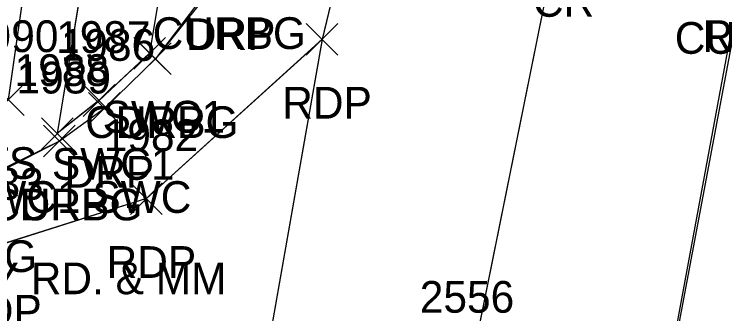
# Model space of a CAD drawing. Extents: x 1554668 to 1563881, y 831386 to 834374.
# Drawn here: x 1562175.91 to 1562220.69, y 832399.75 to 832418.64 of the extents above; entities that cross this region are included whole.
import ezdxf

# ---------------------------------------------------------------- set-up
doc = ezdxf.new("R2010")
doc.units = 0
for name, color, linetype in [('L_A', 7, 'Continuous'), ('L_I', 7, 'Continuous'), ('L_TIC', 7, 'Continuous'), ('LELB', 7, 'Continuous'), ('P_A', 7, 'Continuous'), ('P_I', 7, 'Continuous'), ('P_TIC', 7, 'Continuous'), ('PET', 7, 'Continuous'), ('PRC', 7, 'Continuous'), ('R_A', 7, 'Continuous'), ('R_I', 7, 'Continuous'), ('R_TIC', 7, 'Continuous'), ('RC', 7, 'Continuous'), ('RDP', 7, 'Continuous'), ('RSW', 7, 'Continuous'), ('S_C', 7, 'Continuous')]:
    doc.layers.add(name, color=color, linetype=linetype)

msp = doc.modelspace()

# ---------------------------------------------------------------- linework, layer by layer
at = {"layer": 'L_TIC'}
for points in [[(1562174.529, 832412.248), (1562176.529, 832414.248)], [(1562176.529, 832412.248), (1562174.529, 832414.248)]]:
    msp.add_lwpolyline(points, dxfattribs=at)
at = {"layer": 'LELB'}
for points in [[(1562210.41, 832626.42), (1562210.537, 832609.657), (1562216.796, 832601.217), (1562216.052, 832593.984), (1562213.549, 832588.716), (1562210.394, 832574.823), (1562204.483, 832572.6), (1562197.684, 832541.88), (1562188.616, 832493.838), (1562183.246, 832458.258), (1562179.201, 832439.043), (1562175.529, 832413.248), (1562168.588, 832409.819), (1562157.952, 832408.666), (1562128.284, 832411.143)], [(1562210.413, 832626.419), (1562210.541, 832609.659), (1562216.8, 832601.219), (1562216.055, 832593.981), (1562213.553, 832588.717), (1562210.397, 832574.819), (1562204.487, 832572.601), (1562197.687, 832541.878), (1562188.621, 832493.833), (1562183.254, 832458.254), (1562179.204, 832439.04), (1562175.535, 832413.246), (1562168.592, 832409.816), (1562157.951, 832408.661), (1562128.285, 832411.139)], [(1562210.413, 832626.419), (1562210.541, 832609.659), (1562216.8, 832601.219), (1562216.055, 832593.981), (1562213.553, 832588.717), (1562210.397, 832574.819), (1562204.487, 832572.601), (1562197.687, 832541.878), (1562188.621, 832493.833), (1562183.254, 832458.254), (1562179.204, 832439.04), (1562175.535, 832413.246), (1562168.592, 832409.816), (1562157.951, 832408.661), (1562128.285, 832411.139)], [(1562210.413, 832626.419), (1562210.541, 832609.659), (1562216.8, 832601.219), (1562216.055, 832593.981), (1562213.553, 832588.717), (1562210.397, 832574.819), (1562204.487, 832572.601), (1562197.687, 832541.878), (1562188.621, 832493.833), (1562183.254, 832458.254), (1562179.204, 832439.04), (1562175.535, 832413.246), (1562168.592, 832409.816), (1562157.951, 832408.661), (1562128.285, 832411.139)]]:
    msp.add_lwpolyline(points, dxfattribs=at)
at = {"layer": 'P_TIC'}
for points in [[(1562194.311, 832416.053), (1562196.311, 832418.053)], [(1562196.311, 832416.053), (1562194.311, 832418.053)], [(1562194.311, 832416.053), (1562196.311, 832418.053)], [(1562196.311, 832416.053), (1562194.311, 832418.053)], [(1562183.242, 832406.01), (1562185.242, 832408.01)], [(1562185.242, 832406.01), (1562183.242, 832408.01)]]:
    msp.add_lwpolyline(points, dxfattribs=at)
at = {"layer": 'PET'}
for points in [[(1562193.167, 832267.13), (1562201.146, 832309.703), (1562207.218, 832342.575), (1562208.538, 832349.445), (1562211.679, 832366.094), (1562212.836, 832373.113), (1562216.871, 832394.677), (1562221.784, 832421.25), (1562225.693, 832442.111), (1562233.351, 832484.078), (1562234.186, 832488.931), (1562241.957, 832528.547), (1562242.008, 832533.059), (1562244.222, 832536.962), (1562248.062, 832556.9), (1562257.295, 832610.994), (1562261.428, 832631.195), (1562266.166, 832657.988), (1562270.512, 832679.644), (1562276.163, 832714.072), (1562282.459, 832748.505), (1562288.68, 832787.056), (1562293.2, 832810.286), (1562300.396, 832850.568)], [(1562193.171, 832267.13), (1562201.149, 832309.703), (1562207.222, 832342.574), (1562208.542, 832349.444), (1562211.683, 832366.093), (1562212.84, 832373.112), (1562216.874, 832394.674), (1562221.788, 832421.249), (1562225.694, 832442.106), (1562233.354, 832484.072), (1562234.19, 832488.925), (1562241.961, 832528.547), (1562242.013, 832533.06), (1562244.225, 832536.956), (1562248.066, 832556.896), (1562257.301, 832610.991), (1562261.43, 832631.195), (1562266.171, 832657.989), (1562270.514, 832679.643), (1562276.166, 832714.07), (1562282.463, 832748.508), (1562288.682, 832787.054), (1562293.205, 832810.287), (1562300.398, 832850.573)], [(1562193.171, 832267.13), (1562201.149, 832309.703), (1562207.222, 832342.574), (1562208.542, 832349.444), (1562211.683, 832366.093), (1562212.84, 832373.112), (1562216.874, 832394.674), (1562221.788, 832421.249), (1562225.694, 832442.106), (1562233.354, 832484.072), (1562234.19, 832488.925), (1562241.961, 832528.547), (1562242.013, 832533.06), (1562244.225, 832536.956), (1562248.066, 832556.896), (1562257.301, 832610.991), (1562261.43, 832631.195), (1562266.171, 832657.989), (1562270.514, 832679.643), (1562276.166, 832714.07), (1562282.463, 832748.508), (1562288.682, 832787.054), (1562293.205, 832810.287), (1562300.398, 832850.573)], [(1562193.171, 832267.13), (1562201.149, 832309.703), (1562207.222, 832342.574), (1562208.542, 832349.444), (1562211.683, 832366.093), (1562212.84, 832373.112), (1562216.874, 832394.674), (1562221.788, 832421.249), (1562225.694, 832442.106), (1562233.354, 832484.072), (1562234.19, 832488.925), (1562241.961, 832528.547), (1562242.013, 832533.06), (1562244.225, 832536.956), (1562248.066, 832556.896), (1562257.301, 832610.991), (1562261.43, 832631.195), (1562266.171, 832657.989), (1562270.514, 832679.643), (1562276.166, 832714.07), (1562282.463, 832748.508), (1562288.682, 832787.054), (1562293.205, 832810.287), (1562300.398, 832850.573)], [(1562273.885, 832849.078), (1562267.566, 832813.604), (1562265.603, 832799.939), (1562262.702, 832788.044), (1562256.455, 832758.513), (1562247.466, 832708.729), (1562245.108, 832694.982), (1562239.881, 832666.33), (1562235.287, 832641.147), (1562227.424, 832596.073), (1562223.217, 832566.02), (1562217.529, 832537.337), (1562210.223, 832493.736), (1562206.372, 832468.814), (1562200.609, 832439.099), (1562195.311, 832417.053), (1562190.426, 832389.216), (1562186.216, 832366.423), (1562178.76, 832327.806), (1562173.255, 832299.979), (1562167.833, 832271.729)], [(1562273.888, 832849.082), (1562267.57, 832813.605), (1562265.607, 832799.938), (1562262.705, 832788.043), (1562256.457, 832758.517), (1562247.47, 832708.736), (1562245.111, 832694.99), (1562239.884, 832666.33), (1562235.289, 832641.147), (1562227.427, 832596.074), (1562223.221, 832566.018), (1562217.533, 832537.341), (1562210.228, 832493.73), (1562206.377, 832468.81), (1562200.609, 832439.095), (1562195.315, 832417.049), (1562190.426, 832389.208), (1562186.219, 832366.417), (1562178.763, 832327.803), (1562173.257, 832299.981), (1562167.837, 832271.725)], [(1562273.888, 832849.082), (1562267.57, 832813.605), (1562265.607, 832799.938), (1562262.705, 832788.043), (1562256.457, 832758.517), (1562247.47, 832708.736), (1562245.111, 832694.99), (1562239.884, 832666.33), (1562235.289, 832641.147), (1562227.427, 832596.074), (1562223.221, 832566.018), (1562217.533, 832537.341), (1562210.228, 832493.73), (1562206.377, 832468.81), (1562200.609, 832439.095), (1562195.315, 832417.049), (1562190.426, 832389.208), (1562186.219, 832366.417), (1562178.763, 832327.803), (1562173.257, 832299.981), (1562167.837, 832271.725)], [(1562273.888, 832849.082), (1562267.57, 832813.605), (1562265.607, 832799.938), (1562262.705, 832788.043), (1562256.457, 832758.517), (1562247.47, 832708.736), (1562245.111, 832694.99), (1562239.884, 832666.33), (1562235.289, 832641.147), (1562227.427, 832596.074), (1562223.221, 832566.018), (1562217.533, 832537.341), (1562210.228, 832493.73), (1562206.377, 832468.81), (1562200.609, 832439.095), (1562195.315, 832417.049), (1562190.426, 832389.208), (1562186.219, 832366.417), (1562178.763, 832327.803), (1562173.257, 832299.981), (1562167.837, 832271.725)], [(1562195.311, 832417.053), (1562184.242, 832407.01), (1562174.512, 832403.937), (1562164.345, 832403.47), (1562155.74, 832405.723), (1562127.664, 832409.012)], [(1562195.315, 832417.049), (1562184.246, 832407.007), (1562174.512, 832403.932), (1562164.351, 832403.469), (1562155.74, 832405.718), (1562127.672, 832409.011)], [(1562195.315, 832417.049), (1562184.246, 832407.007), (1562174.512, 832403.932), (1562164.351, 832403.469), (1562155.74, 832405.718), (1562127.672, 832409.011)], [(1562195.315, 832417.049), (1562184.246, 832407.007), (1562174.512, 832403.932), (1562164.351, 832403.469), (1562155.74, 832405.718), (1562127.672, 832409.011)]]:
    msp.add_lwpolyline(points, dxfattribs=at)
at = {"layer": 'PRC'}
for points in [[(1562110.411, 831900.561), (1562120.308, 831948.457), (1562125.632, 831978.446), (1562135.485, 832029.35), (1562141.594, 832061.08), (1562148.973, 832098.697), (1562154.265, 832127.132), (1562163.42, 832175.531), (1562172.445, 832223.752), (1562181.394, 832270.005), (1562188.915, 832310.797), (1562198.31, 832360.399), (1562204.785, 832396.81), (1562210.164, 832423.469), (1562217.979, 832466.497), (1562228.735, 832524.397), (1562236.126, 832565.741), (1562244.769, 832613.731), (1562253.108, 832660.756), (1562257.149, 832682.207), (1562263.128, 832717.528), (1562269.494, 832752.574), (1562275.778, 832790.076), (1562288.132, 832857.633)], [(1562110.411, 831900.561), (1562120.308, 831948.457), (1562125.632, 831978.446), (1562135.485, 832029.35), (1562141.594, 832061.08), (1562148.973, 832098.697), (1562154.265, 832127.132), (1562163.42, 832175.531), (1562172.445, 832223.752), (1562181.394, 832270.005), (1562188.915, 832310.797), (1562198.31, 832360.399), (1562204.785, 832396.81), (1562210.164, 832423.469), (1562217.979, 832466.497), (1562228.735, 832524.397), (1562236.126, 832565.741), (1562244.769, 832613.731), (1562253.108, 832660.756), (1562257.149, 832682.207), (1562263.128, 832717.528), (1562269.494, 832752.574), (1562275.778, 832790.076), (1562288.132, 832857.633)], [(1562110.411, 831900.561), (1562120.308, 831948.457), (1562125.632, 831978.446), (1562135.485, 832029.35), (1562141.594, 832061.08), (1562148.973, 832098.697), (1562154.265, 832127.132), (1562163.42, 832175.531), (1562172.445, 832223.752), (1562181.394, 832270.005), (1562188.915, 832310.797), (1562198.31, 832360.399), (1562204.785, 832396.81), (1562210.164, 832423.469), (1562217.979, 832466.497), (1562228.735, 832524.397), (1562236.126, 832565.741), (1562244.769, 832613.731), (1562253.108, 832660.756), (1562257.149, 832682.207), (1562263.128, 832717.528), (1562269.494, 832752.574), (1562275.778, 832790.076), (1562288.132, 832857.633)], [(1562110.416, 831900.563), (1562120.309, 831948.456), (1562125.634, 831978.446), (1562135.488, 832029.349), (1562141.594, 832061.08), (1562148.971, 832098.698), (1562154.265, 832127.137), (1562163.419, 832175.534), (1562172.445, 832223.751), (1562181.389, 832270.011), (1562188.91, 832310.801), (1562198.306, 832360.397), (1562204.781, 832396.813), (1562210.163, 832423.475), (1562217.975, 832466.5), (1562228.731, 832524.404), (1562236.122, 832565.744), (1562244.766, 832613.73), (1562253.104, 832660.756), (1562257.145, 832682.206), (1562263.124, 832717.525), (1562269.49, 832752.57), (1562275.776, 832790.077), (1562288.125, 832857.632)]]:
    msp.add_lwpolyline(points, dxfattribs=at)
at = {"layer": 'R_TIC'}
for points in [[(1562183.439, 832415.173), (1562185.439, 832417.173)], [(1562185.439, 832415.173), (1562183.439, 832417.173)], [(1562183.805, 832414.828), (1562185.805, 832416.828)], [(1562185.805, 832414.828), (1562183.805, 832416.828)], [(1562183.805, 832414.828), (1562185.805, 832416.828)], [(1562185.805, 832414.828), (1562183.805, 832416.828)], [(1562180.247, 832412.195), (1562182.247, 832414.195)], [(1562182.247, 832412.195), (1562180.247, 832414.195)], [(1562180.591, 832411.696), (1562182.591, 832413.696)], [(1562182.591, 832411.696), (1562180.591, 832413.696)], [(1562177.624, 832410.109), (1562179.624, 832412.109)], [(1562179.624, 832410.109), (1562177.624, 832412.109)], [(1562177.624, 832410.109), (1562179.624, 832412.109)], [(1562179.624, 832410.109), (1562177.624, 832412.109)], [(1562177.76, 832409.637), (1562179.76, 832411.637)], [(1562179.76, 832409.637), (1562177.76, 832411.637)], [(1562177.76, 832409.637), (1562179.76, 832411.637)], [(1562179.76, 832409.637), (1562177.76, 832411.637)]]:
    msp.add_lwpolyline(points, dxfattribs=at)
at = {"layer": 'RC'}
for points in [[(1562203.679, 832489.08), (1562201.893, 832485.086), (1562200.152, 832483.131), (1562196.158, 832481.413), (1562191.673, 832457.388), (1562193.962, 832455.589), (1562195.341, 832453.417), (1562196.073, 832448.325), (1562193.469, 832433.6), (1562191.973, 832427.287), (1562189.052, 832421.442), (1562184.805, 832415.828)], [(1562203.682, 832489.077), (1562201.899, 832485.079), (1562200.155, 832483.127), (1562196.164, 832481.407), (1562191.677, 832457.385), (1562193.963, 832455.587), (1562195.349, 832453.413), (1562196.081, 832448.322), (1562193.47, 832433.596), (1562191.979, 832427.286), (1562189.058, 832421.441), (1562184.81, 832415.825)], [(1562203.682, 832489.077), (1562201.899, 832485.079), (1562200.155, 832483.127), (1562196.164, 832481.407), (1562191.677, 832457.385), (1562193.963, 832455.587), (1562195.349, 832453.413), (1562196.081, 832448.322), (1562193.47, 832433.596), (1562191.979, 832427.286), (1562189.058, 832421.441), (1562184.81, 832415.825)], [(1562203.682, 832489.077), (1562201.899, 832485.079), (1562200.155, 832483.127), (1562196.164, 832481.407), (1562191.677, 832457.385), (1562193.963, 832455.587), (1562195.349, 832453.413), (1562196.081, 832448.322), (1562193.47, 832433.596), (1562191.979, 832427.286), (1562189.058, 832421.441), (1562184.81, 832415.825)], [(1562212.026, 832366.008), (1562211.679, 832366.094), (1562212.98, 832373.007), (1562216.969, 832394.662), (1562221.953, 832421.14), (1562225.907, 832442.087), (1562226.74, 832446.777), (1562230.766, 832449.045), (1562233.373, 832450.107), (1562234.217, 832454.771), (1562235.498, 832461.717)], [(1562212.03, 832366.009), (1562211.683, 832366.093), (1562212.984, 832373.01), (1562216.973, 832394.655), (1562221.956, 832421.135), (1562225.91, 832442.083), (1562226.745, 832446.774), (1562230.77, 832449.038), (1562233.377, 832450.106), (1562234.22, 832454.767), (1562235.502, 832461.715)], [(1562212.03, 832366.009), (1562211.683, 832366.093), (1562212.984, 832373.01), (1562216.973, 832394.655), (1562221.956, 832421.135), (1562225.91, 832442.083), (1562226.745, 832446.774), (1562230.77, 832449.038), (1562233.377, 832450.106), (1562234.22, 832454.767), (1562235.502, 832461.715)], [(1562212.03, 832366.009), (1562211.683, 832366.093), (1562212.984, 832373.01), (1562216.973, 832394.655), (1562221.956, 832421.135), (1562225.91, 832442.083), (1562226.745, 832446.774), (1562230.77, 832449.038), (1562233.377, 832450.106), (1562234.22, 832454.767), (1562235.502, 832461.715)], [(1562178.76, 832410.637), (1562172.11, 832407.377), (1562164.355, 832405.69), (1562160.808, 832405.417), (1562155.74, 832405.723)], [(1562178.759, 832410.631), (1562172.113, 832407.374), (1562164.36, 832405.688), (1562160.811, 832405.413), (1562155.74, 832405.718)], [(1562178.759, 832410.631), (1562172.113, 832407.374), (1562164.36, 832405.688), (1562160.811, 832405.413), (1562155.74, 832405.718)], [(1562178.759, 832410.631), (1562172.113, 832407.374), (1562164.36, 832405.688), (1562160.811, 832405.413), (1562155.74, 832405.718)]]:
    msp.add_lwpolyline(points, dxfattribs=at)
at = {"layer": 'RDP'}
for points in [[(1562212.318, 832569), (1562206.956, 832539.334), (1562200.362, 832503.943), (1562203.35, 832500.931), (1562204.546, 832497.614), (1562204.616, 832494.175), (1562203.679, 832489.08), (1562202.055, 832485.007), (1562200.217, 832483.013), (1562196.24, 832481.228), (1562191.877, 832457.552), (1562194.162, 832455.649), (1562195.533, 832453.446), (1562196.269, 832448.256), (1562193.544, 832433.721), (1562192.016, 832427.307), (1562189.238, 832421.373), (1562184.805, 832415.828), (1562181.591, 832412.696), (1562178.76, 832410.637), (1562172.2, 832407.279), (1562164.3, 832405.323), (1562160.828, 832405.261), (1562155.74, 832405.723)], [(1562212.32, 832568.996), (1562206.96, 832539.333), (1562200.367, 832503.936), (1562203.352, 832500.931), (1562204.551, 832497.607), (1562204.62, 832494.171), (1562203.682, 832489.077), (1562202.061, 832485), (1562200.218, 832483.013), (1562196.24, 832481.228), (1562191.878, 832457.55), (1562194.169, 832455.645), (1562195.534, 832453.444), (1562196.273, 832448.253), (1562193.551, 832433.72), (1562192.016, 832427.303), (1562189.24, 832421.369), (1562184.81, 832415.825), (1562181.598, 832412.695), (1562178.759, 832410.631), (1562172.204, 832407.276), (1562164.305, 832405.321), (1562160.83, 832405.257), (1562155.74, 832405.718)], [(1562212.32, 832568.996), (1562206.96, 832539.333), (1562200.367, 832503.936), (1562203.352, 832500.931), (1562204.551, 832497.607), (1562204.62, 832494.171), (1562203.682, 832489.077), (1562202.061, 832485), (1562200.218, 832483.013), (1562196.24, 832481.228), (1562191.878, 832457.55), (1562194.169, 832455.645), (1562195.534, 832453.444), (1562196.273, 832448.253), (1562193.551, 832433.72), (1562192.016, 832427.303), (1562189.24, 832421.369), (1562184.81, 832415.825), (1562181.598, 832412.695), (1562178.759, 832410.631), (1562172.204, 832407.276), (1562164.305, 832405.321), (1562160.83, 832405.257), (1562155.74, 832405.718)], [(1562212.32, 832568.996), (1562206.96, 832539.333), (1562200.367, 832503.936), (1562203.352, 832500.931), (1562204.551, 832497.607), (1562204.62, 832494.171), (1562203.682, 832489.077), (1562202.061, 832485), (1562200.218, 832483.013), (1562196.24, 832481.228), (1562191.878, 832457.55), (1562194.169, 832455.645), (1562195.534, 832453.444), (1562196.273, 832448.253), (1562193.551, 832433.72), (1562192.016, 832427.303), (1562189.24, 832421.369), (1562184.81, 832415.825), (1562181.598, 832412.695), (1562178.759, 832410.631), (1562172.204, 832407.276), (1562164.305, 832405.321), (1562160.83, 832405.257), (1562155.74, 832405.718)]]:
    msp.add_lwpolyline(points, dxfattribs=at)
at = {"layer": 'RSW'}
for points in [[(1562212.176, 832569.154), (1562206.994, 832570.215), (1562201.535, 832540.882), (1562193.021, 832494.187), (1562186.427, 832458.172), (1562182.175, 832432.842), (1562178.624, 832411.109)], [(1562212.18, 832569.155), (1562206.996, 832570.211), (1562201.538, 832540.88), (1562193.024, 832494.185), (1562186.427, 832458.17), (1562182.181, 832432.84), (1562178.626, 832411.105)], [(1562212.18, 832569.155), (1562206.996, 832570.211), (1562201.538, 832540.88), (1562193.024, 832494.185), (1562186.427, 832458.17), (1562182.181, 832432.84), (1562178.626, 832411.105)], [(1562212.18, 832569.155), (1562206.996, 832570.211), (1562201.538, 832540.88), (1562193.024, 832494.185), (1562186.427, 832458.17), (1562182.181, 832432.84), (1562178.626, 832411.105)], [(1562203.679, 832489.08), (1562197.379, 832490.244), (1562195.659, 832481.415), (1562191.082, 832457.147), (1562187.079, 832432.079), (1562184.439, 832416.173), (1562181.247, 832413.195), (1562178.624, 832411.109)], [(1562203.682, 832489.077), (1562197.382, 832490.242), (1562195.665, 832481.41), (1562191.09, 832457.143), (1562187.082, 832432.075), (1562184.44, 832416.169), (1562181.254, 832413.194), (1562178.626, 832411.105)], [(1562203.682, 832489.077), (1562197.382, 832490.242), (1562195.665, 832481.41), (1562191.09, 832457.143), (1562187.082, 832432.075), (1562184.44, 832416.169), (1562181.254, 832413.194), (1562178.626, 832411.105)], [(1562203.682, 832489.077), (1562197.382, 832490.242), (1562195.665, 832481.41), (1562191.09, 832457.143), (1562187.082, 832432.075), (1562184.44, 832416.169), (1562181.254, 832413.194), (1562178.626, 832411.105)]]:
    msp.add_lwpolyline(points, dxfattribs=at)

# ---------------------------------------------------------------- texts
at = {"layer": 'L_A'}
msp.add_text('TS', height=2, dxfattribs=at).set_placement((1562173.938, 832408.248))
at = {"layer": 'L_I'}
msp.add_text('1990', height=2, dxfattribs=at).set_placement((1562172.749, 832416.248))
at = {"layer": 'P_A'}
for s, p in [('CR', (1562208.597, 832418.475)), ('RDP', (1562219.272, 832416.25)), ('RDP', (1562192.799, 832412.053)), ('RDP', (1562192.799, 832412.053)), ('RDP', (1562181.731, 832402.01)), ('RDP', (1562172, 832398.937))]:
    msp.add_text(s, height=2, dxfattribs=at).set_placement(p)
at = {"layer": 'P_I'}
for s, p in [('1982', (1562181.55, 832410.01)), ('1983', (1562171.819, 832406.937)), ('2556', (1562201.466, 832399.813))]:
    msp.add_text(s, height=2, dxfattribs=at).set_placement(p)
at = {"layer": 'R_A'}
for s, p in [('CURBG', (1562184.634, 832416.442)), ('DRP', (1562186.726, 832416.373)), ('CURBG', (1562217.535, 832416.14)), ('SWC1', (1562181.478, 832411.173)), ('CURBG', (1562180.388, 832410.828)), ('DRP', (1562182.293, 832410.828)), ('SWC1', (1562178.286, 832408.195)), ('DRP', (1562179.08, 832407.696)), ('SWC1 SWC', (1562172.364, 832406.109)), ('SWC1 SWC', (1562172.364, 832406.109)), ('CURBG', (1562174.342, 832405.637)), ('DRP', (1562176.248, 832405.637)), ('CURBG', (1562167.693, 832402.377))]:
    msp.add_text(s, height=2, dxfattribs=at).set_placement(p)
at = {"layer": 'R_I'}
for s, p in [('1987', (1562178.554, 832416.195)), ('1986', (1562178.843, 832415.696)), ('1988', (1562175.931, 832414.109)), ('1988', (1562175.931, 832414.109)), ('1989', (1562176.059, 832413.637)), ('1989', (1562176.059, 832413.637))]:
    msp.add_text(s, height=2, dxfattribs=at).set_placement(p)
at = {"layer": 'S_C'}
msp.add_text('LLL 12 TON, ACADEMY RD. & MM', height=2, dxfattribs=at).set_placement((1562146.927, 832400.98))

doc.saveas('drawing.dxf')
